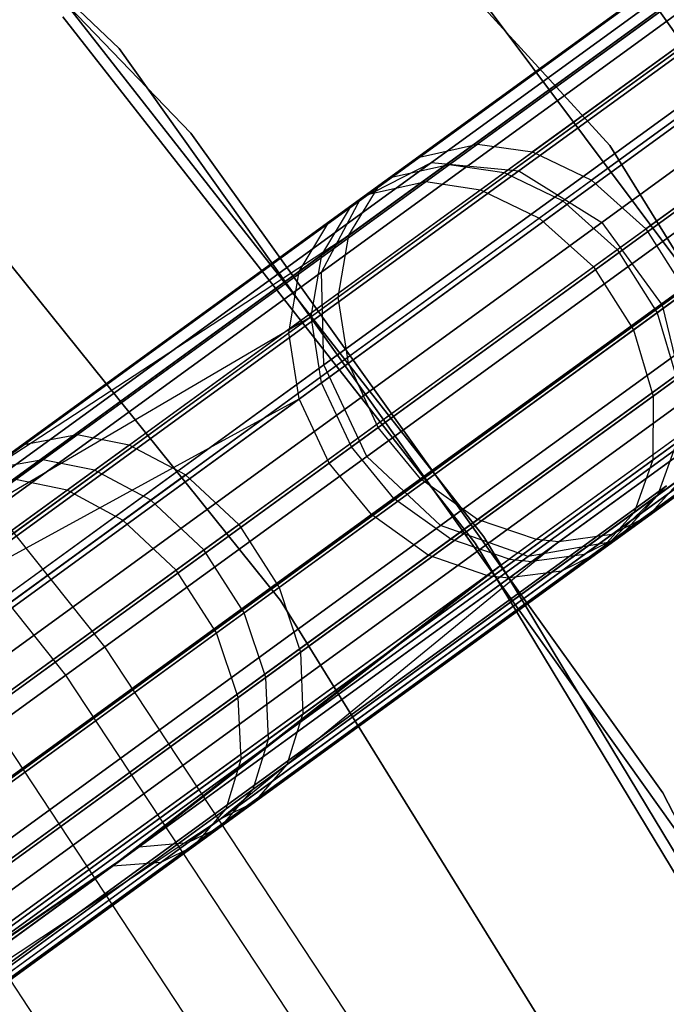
# Model space of a CAD drawing. Extents: x 0.3 to 7.1, y -3.38 to 3.38.
# Tile 549 of 604: x 5.61 to 5.92, y 1.26 to 1.72. Entities that reach past the tile are written whole.
import ezdxf

# ---------------------------------------------------------------- set-up
doc = ezdxf.new("R2010")
doc.units = 0
doc.header["$LTSCALE"] = 2.54
doc.layers.get('0').update_dxf_attribs({"linetype": 'CONTINUOUS'})

# ---------------------------------------------------------------- blocks, each defined once
blk = doc.blocks.new('SINGLES_AVVSTL_STL')
at = {"color": 0}
for p, q in [((5.66125, 1.70264, 1.7), (5.30351, 2.04374, 1.7)), ((5.30351, 2.04374, 18.7), (5.66125, 1.70264, 18.7)), ((5.30351, 2.04374, 18.7), (5.66125, 1.70264, 18.7)), ((5.66125, 1.70264, 1.7), (5.30351, 2.04374, 1.7)), ((5.89085, 1.65725, 1.7), (5.54896, 2.03227, 1.7)), ((5.54896, 2.03227, 18.7), (5.89085, 1.65725, 18.7)), ((5.89085, 1.65725, 1.7), (5.54896, 2.03227, 1.7)), ((5.54896, 2.03227, 18.7), (5.89085, 1.65725, 18.7)), ((5.43133, 1.93641, 171.7), (5.69478, 1.66315, 171.7)), ((5.69478, 1.66315, 164.1), (5.43133, 1.93641, 164.1)), ((5.69478, 1.66315, 164.1), (5.43133, 1.93641, 164.1)), ((5.43133, 1.93641, 171.7), (5.69478, 1.66315, 171.7)), ((5.80746, 1.64943, 19.37157), (6.09808, 1.86057, 18.80517)), ((5.80746, 1.64943, 19.37157), (6.09808, 1.86057, 18.80517)), ((6.09808, 1.86057, 21.8837), (5.80746, 1.64943, 21.31729)), ((6.09808, 1.86057, 21.8837), (5.80746, 1.64943, 21.31729)), ((5.81572, 1.64841, 53.76021), (6.10496, 1.85856, 53.2002)), ((5.81572, 1.64841, 53.76021), (6.10496, 1.85856, 53.2002)), ((5.84826, 1.64546, 19.39629), (6.14272, 1.8594, 18.82238)), ((5.84826, 1.64546, 19.39629), (6.14272, 1.8594, 18.82238)), ((6.14272, 1.8594, 21.86649), (5.84826, 1.64546, 21.29258)), ((6.14272, 1.8594, 21.86649), (5.84826, 1.64546, 21.29258)), ((5.80476, 1.64044, 60.66148), (6.09838, 1.85377, 60.10134)), ((5.80476, 1.64044, 60.66148), (6.09838, 1.85377, 60.10134)), ((6.09633, 1.85228, 56.22842), (5.82889, 1.65797, 55.71028)), ((6.09633, 1.85228, 56.22842), (5.82889, 1.65797, 55.71028)), ((5.84141, 1.64466, 53.77523), (6.13297, 1.85649, 53.21075)), ((5.84141, 1.64466, 53.77523), (6.13297, 1.85649, 53.21075)), ((5.78877, 1.64243, 53.73973), (6.07486, 1.85029, 53.18583)), ((5.78877, 1.64243, 53.73973), (6.07486, 1.85029, 53.18583)), ((5.83036, 1.63663, 60.67664), (6.12632, 1.85166, 60.11202)), ((5.83036, 1.63663, 60.67664), (6.12632, 1.85166, 60.11202)), ((6.12426, 1.85016, 56.21771), (5.85468, 1.6543, 55.69542)), ((6.12426, 1.85016, 56.21771), (5.85468, 1.6543, 55.69542)), ((5.77793, 1.63455, 60.64083), (6.06834, 1.84555, 60.0868)), ((5.77793, 1.63455, 60.64083), (6.06834, 1.84555, 60.0868)), ((6.06632, 1.84408, 56.24303), (5.80179, 1.65189, 55.73054)), ((6.06632, 1.84408, 56.24303), (5.80179, 1.65189, 55.73054)), ((5.86893, 1.63145, 53.78696), (6.16229, 1.84459, 53.21898)), ((5.86893, 1.63145, 53.78696), (6.16229, 1.84459, 53.21898)), ((5.77414, 1.63235, 19.34176), (6.06011, 1.84011, 18.78441)), ((5.77414, 1.63235, 19.34176), (6.06011, 1.84011, 18.78441)), ((6.06011, 1.84011, 21.90446), (5.77414, 1.63235, 21.34711)), ((6.06011, 1.84011, 21.90446), (5.77414, 1.63235, 21.34711)), ((5.85781, 1.62337, 60.68847), (6.15561, 1.83974, 60.12035)), ((5.85781, 1.62337, 60.68847), (6.15561, 1.83974, 60.12035)), ((5.76958, 1.62848, 53.72054), (6.05271, 1.83419, 53.17236)), ((5.76958, 1.62848, 53.72054), (6.05271, 1.83419, 53.17236)), ((6.15354, 1.83823, 56.20934), (5.88228, 1.64115, 55.68382)), ((6.15354, 1.83823, 56.20934), (5.88228, 1.64115, 55.68382)), ((5.88718, 1.62135, 19.41024), (6.18382, 1.83687, 18.83209)), ((5.88718, 1.62135, 19.41024), (6.18382, 1.83687, 18.83209)), ((6.18382, 1.83687, 21.85677), (5.88718, 1.62135, 21.27863)), ((6.18382, 1.83687, 21.85677), (5.88718, 1.62135, 21.27863)), ((5.75885, 1.62069, 60.62146), (6.04626, 1.8295, 60.07316)), ((5.75885, 1.62069, 60.62146), (6.04626, 1.8295, 60.07316)), ((6.04425, 1.82805, 56.25672), (5.78246, 1.63785, 55.74952)), ((6.04425, 1.82805, 56.25672), (5.78246, 1.63785, 55.74952)), ((5.89438, 1.60859, 53.79274), (6.18863, 1.82238, 53.22303)), ((5.89438, 1.60859, 53.79274), (6.18863, 1.82238, 53.22303)), ((5.88322, 1.60049, 60.69431), (6.18193, 1.81751, 60.12446)), ((5.88322, 1.60049, 60.69431), (6.18193, 1.81751, 60.12446)), ((6.17985, 1.81599, 56.20522), (5.90777, 1.61832, 55.6781)), ((6.17985, 1.81599, 56.20522), (5.90777, 1.61832, 55.6781)), ((5.75605, 1.60609, 53.70104), (6.03618, 1.80961, 53.15869)), ((5.75605, 1.60609, 53.70104), (6.03618, 1.80961, 53.15869)), ((5.74544, 1.59837, 60.60179), (6.0298, 1.80497, 60.05931)), ((5.74544, 1.59837, 60.60179), (6.0298, 1.80497, 60.05931)), ((5.75592, 1.59813, 19.31369), (6.03752, 1.80272, 18.76485)), ((5.75592, 1.59813, 19.31369), (6.03752, 1.80272, 18.76485)), ((6.03752, 1.80272, 21.92401), (5.75592, 1.59813, 21.37518)), ((6.03752, 1.80272, 21.92401), (5.75592, 1.59813, 21.37518)), ((6.02782, 1.80353, 56.27062), (5.7688, 1.61535, 55.76881)), ((6.02782, 1.80353, 56.27062), (5.7688, 1.61535, 55.76881)), ((6.00975, 1.48677, 171.7), (5.77461, 1.80087, 171.7)), ((5.77461, 1.80087, 164.1), (6.00975, 1.48677, 164.1)), ((6.00975, 1.48677, 171.7), (5.77461, 1.80087, 171.7)), ((5.77461, 1.80087, 164.1), (6.00975, 1.48677, 164.1)), ((5.91532, 1.58263, 19.41024), (6.21195, 1.79815, 18.83209)), ((5.91532, 1.58263, 19.41024), (6.21195, 1.79815, 18.83209)), ((6.21195, 1.79815, 21.85677), (5.91532, 1.58263, 21.27863)), ((6.21195, 1.79815, 21.85677), (5.91532, 1.58263, 21.27863)), ((5.91306, 1.57908, 53.79094), (6.20704, 1.79267, 53.22177)), ((5.91306, 1.57908, 53.79094), (6.20704, 1.79267, 53.22177)), ((5.90192, 1.57099, 60.69249), (6.20035, 1.78781, 60.12318)), ((5.90192, 1.57099, 60.69249), (6.20035, 1.78781, 60.12318)), ((5.75117, 1.57725, 53.68414), (6.0287, 1.77888, 53.14683)), ((5.75117, 1.57725, 53.68414), (6.0287, 1.77888, 53.14683)), ((5.74066, 1.5696, 60.58474), (6.02238, 1.77428, 60.0473)), ((5.74066, 1.5696, 60.58474), (6.02238, 1.77428, 60.0473)), ((6.02041, 1.77286, 56.28268), (5.76381, 1.58642, 55.78553)), ((6.02041, 1.77286, 56.28268), (5.76381, 1.58642, 55.78553)), ((5.88008, 1.76839, 1.9), (6.09222, 1.46822, 1.9)), ((6.09222, 1.46822, 1.7), (5.88008, 1.76839, 1.7)), ((6.09222, 1.46822, 1.7), (5.88008, 1.76839, 1.7)), ((5.88008, 1.76839, 1.9), (6.09222, 1.46822, 1.9)), ((5.75699, 1.55462, 19.29377), (6.03548, 1.75696, 18.75099)), ((5.75699, 1.55462, 19.29377), (6.03548, 1.75696, 18.75099)), ((6.03548, 1.75696, 21.93788), (5.75699, 1.55462, 21.3951)), ((6.03548, 1.75696, 21.93788), (5.75699, 1.55462, 21.3951)), ((5.91119, 1.54008, 60.68373), (6.20826, 1.75591, 60.11702)), ((5.91119, 1.54008, 60.68373), (6.20826, 1.75591, 60.11702)), ((5.756, 1.54632, 53.67259), (6.03174, 1.74666, 53.13872)), ((5.756, 1.54632, 53.67259), (6.03174, 1.74666, 53.13872)), ((5.74555, 1.53873, 60.57309), (6.02546, 1.7421, 60.03909)), ((5.74555, 1.53873, 60.57309), (6.02546, 1.7421, 60.03909)), ((6.02351, 1.74068, 56.29091), (5.76855, 1.55544, 55.79695)), ((6.02351, 1.74068, 56.29091), (5.76855, 1.55544, 55.79695)), ((5.91102, 1.5102, 60.66921), (6.20583, 1.7244, 60.10678)), ((5.91102, 1.5102, 60.66921), (6.20583, 1.7244, 60.10678)), ((5.83194, 1.47413, 18.5), (5.63868, 1.7208, 18.5)), ((5.63868, 1.7208, 18.35), (5.83194, 1.47413, 18.35)), ((5.83194, 1.47413, 18.5), (5.63868, 1.7208, 18.5)), ((5.63868, 1.7208, 18.35), (5.83194, 1.47413, 18.35)), ((5.82783, 1.47129, 164.4), (5.63494, 1.71749, 164.4)), ((5.63494, 1.71749, 164.3), (5.82783, 1.47129, 164.3)), ((5.82783, 1.47129, 164.4), (5.63494, 1.71749, 164.4)), ((5.63494, 1.71749, 164.3), (5.82783, 1.47129, 164.3)), ((5.76993, 1.51632, 53.66744), (6.04488, 1.71608, 53.13511)), ((5.76993, 1.51632, 53.66744), (6.04488, 1.71608, 53.13511)), ((5.75951, 1.50875, 60.5679), (6.03861, 1.71153, 60.03543)), ((5.75951, 1.50875, 60.5679), (6.03861, 1.71153, 60.03543)), ((6.05446, 1.7133, 18.74598), (5.77709, 1.51178, 19.28658)), ((6.05446, 1.7133, 18.74598), (5.77709, 1.51178, 19.28658)), ((5.77709, 1.51178, 21.40228), (6.05446, 1.7133, 21.94289)), ((5.77709, 1.51178, 21.40228), (6.05446, 1.7133, 21.94289)), ((6.03667, 1.71012, 56.29459), (5.78244, 1.52541, 55.80204)), ((6.03667, 1.71012, 56.29459), (5.78244, 1.52541, 55.80204)), ((5.94796, 1.3, 1.7), (5.66125, 1.70264, 1.7)), ((5.66125, 1.70264, 18.7), (5.94796, 1.3, 18.7)), ((5.66125, 1.70264, 18.7), (5.94796, 1.3, 18.7)), ((5.66125, 1.70264, 18.7), (5.66125, 1.70264, 1.7)), ((5.94796, 1.3, 1.7), (5.66125, 1.70264, 1.7)), ((5.66125, 1.70264, 18.7), (5.66125, 1.70264, 1.7)), ((5.91313, 1.49356, 53.75032), (6.20085, 1.7026, 53.19327)), ((5.91313, 1.49356, 53.75032), (6.20085, 1.7026, 53.19327)), ((5.90222, 1.48564, 60.65151), (6.19429, 1.69784, 60.09432)), ((5.90222, 1.48564, 60.65151), (6.19429, 1.69784, 60.09432)), ((5.78983, 1.49217, 53.66898), (6.06502, 1.69211, 53.13619)), ((5.78983, 1.49217, 53.66898), (6.06502, 1.69211, 53.13619)), ((5.7794, 1.4846, 60.56945), (6.05875, 1.68756, 60.03653)), ((5.7794, 1.4846, 60.56945), (6.05875, 1.68756, 60.03653)), ((5.73679, 1.44443, 3.2), (5.54382, 1.68424, 3.2)), ((5.54382, 1.68424, 3.303), (5.73679, 1.44443, 3.303)), ((5.73679, 1.44443, 3.2), (5.54382, 1.68424, 3.2)), ((5.54382, 1.68424, 3.303), (5.73679, 1.44443, 3.303)), ((6.0568, 1.68614, 56.29348), (5.80235, 1.50127, 55.80052)), ((6.0568, 1.68614, 56.29348), (5.80235, 1.50127, 55.80052)), ((5.81162, 1.47943, 19.29377), (6.09011, 1.68176, 18.75099)), ((5.81162, 1.47943, 19.29377), (6.09011, 1.68176, 18.75099)), ((6.09011, 1.68176, 21.93788), (5.81162, 1.47943, 21.3951)), ((6.09011, 1.68176, 21.93788), (5.81162, 1.47943, 21.3951)), ((5.89084, 1.47172, 19.34176), (6.17681, 1.67949, 18.78441)), ((5.89084, 1.47172, 19.34176), (6.17681, 1.67949, 18.78441)), ((6.17681, 1.67949, 21.90446), (5.89084, 1.47172, 21.34711)), ((6.17681, 1.67949, 21.90446), (5.89084, 1.47172, 21.34711)), ((5.89604, 1.4746, 53.73013), (6.18065, 1.68138, 53.1791)), ((5.89604, 1.4746, 53.73013), (6.18065, 1.68138, 53.1791)), ((5.81642, 1.47317, 53.67735), (6.0929, 1.67404, 53.14206)), ((5.81642, 1.47317, 53.67735), (6.0929, 1.67404, 53.14206)), ((5.88526, 1.46676, 60.63114), (6.17417, 1.67667, 60.07997)), ((5.88526, 1.46676, 60.63114), (6.17417, 1.67667, 60.07997)), ((6.17215, 1.67521, 56.24987), (5.909, 1.48401, 55.74003)), ((6.17215, 1.67521, 56.24987), (5.909, 1.48401, 55.74003)), ((5.80594, 1.46555, 60.57789), (6.0866, 1.66946, 60.04247)), ((5.80594, 1.46555, 60.57789), (6.0866, 1.66946, 60.04247)), ((6.08464, 1.66804, 56.28752), (5.829, 1.48231, 55.79224)), ((6.08464, 1.66804, 56.28752), (5.829, 1.48231, 55.79224)), ((5.85267, 1.46497, 19.31369), (6.13426, 1.66956, 18.76485)), ((5.85267, 1.46497, 19.31369), (6.13426, 1.66956, 18.76485)), ((6.13426, 1.66956, 21.92401), (5.85267, 1.46497, 21.37518)), ((6.13426, 1.66956, 21.92401), (5.85267, 1.46497, 21.37518)), ((5.87892, 1.4659, 53.71479), (6.16117, 1.67096, 53.16833)), ((5.87892, 1.4659, 53.71479), (6.16117, 1.67096, 53.16833)), ((6.1224, 1.66617, 53.15153), (5.84385, 1.46378, 53.69083)), ((6.1224, 1.66617, 53.15153), (5.84385, 1.46378, 53.69083)), ((5.85433, 1.46265, 53.69716), (6.13386, 1.66574, 53.15596)), ((5.85433, 1.46265, 53.69716), (6.13386, 1.66574, 53.15596)), ((5.86822, 1.45812, 60.61566), (6.15474, 1.66629, 60.06907)), ((5.86822, 1.45812, 60.61566), (6.15474, 1.66629, 60.06907)), ((6.15274, 1.66484, 56.26082), (5.89177, 1.47523, 55.75521)), ((6.15274, 1.66484, 56.26082), (5.89177, 1.47523, 55.75521)), ((5.69478, 1.66315, 171.7), (5.91564, 1.35445, 171.7)), ((5.91564, 1.35445, 164.1), (5.69478, 1.66315, 164.1)), ((5.69478, 1.66315, 164.1), (5.69478, 1.66315, 171.7)), ((5.69478, 1.66315, 164.1), (5.69478, 1.66315, 171.7)), ((5.91564, 1.35445, 164.1), (5.69478, 1.66315, 164.1)), ((5.69478, 1.66315, 171.7), (5.91564, 1.35445, 171.7)), ((6.11606, 1.66156, 60.05206), (5.83329, 1.45611, 60.5915)), ((6.11606, 1.66156, 60.05206), (5.83329, 1.45611, 60.5915)), ((5.84373, 1.45496, 60.59787), (6.12749, 1.66112, 60.05654)), ((5.84373, 1.45496, 60.59787), (6.12749, 1.66112, 60.05654)), ((6.11409, 1.66012, 56.2779), (5.85653, 1.47299, 55.7789)), ((6.11409, 1.66012, 56.2779), (5.85653, 1.47299, 55.7789)), ((6.12551, 1.65968, 56.27339), (5.86705, 1.4719, 55.77265)), ((6.12551, 1.65968, 56.27339), (5.86705, 1.4719, 55.77265)), ((5.64162, 1.52192, 55.45139), (5.82889, 1.65797, 55.71028)), ((5.64162, 1.52192, 55.45139), (5.82889, 1.65797, 55.71028)), ((5.66591, 1.51715, 55.43445), (5.85468, 1.6543, 55.69542)), ((5.66591, 1.51715, 55.43445), (5.85468, 1.6543, 55.69542)), ((5.80179, 1.65189, 55.73054), (5.82889, 1.65797, 55.71028)), ((5.80179, 1.65189, 55.73054), (5.82889, 1.65797, 55.71028)), ((5.82889, 1.65797, 55.71028), (5.85468, 1.6543, 55.69542)), ((5.82889, 1.65797, 55.71028), (5.85468, 1.6543, 55.69542)), ((5.85468, 1.6543, 55.69542), (5.88228, 1.64115, 55.68382)), ((5.85468, 1.6543, 55.69542), (5.88228, 1.64115, 55.68382)), ((6.158, 1.22578, 1.7), (5.89085, 1.65725, 1.7)), ((5.89085, 1.65725, 1.7), (5.89085, 1.65725, 18.7)), ((5.89085, 1.65725, 18.7), (6.158, 1.22578, 18.7)), ((5.89085, 1.65725, 1.7), (5.89085, 1.65725, 18.7)), ((6.158, 1.22578, 1.7), (5.89085, 1.65725, 1.7)), ((5.89085, 1.65725, 18.7), (6.158, 1.22578, 18.7)), ((5.61657, 1.51732, 55.47446), (5.80179, 1.65189, 55.73054)), ((5.61657, 1.51732, 55.47446), (5.80179, 1.65189, 55.73054)), ((5.42153, 1.36903, 19.84305), (5.80746, 1.64943, 19.37157)), ((5.42153, 1.36903, 19.84305), (5.80746, 1.64943, 19.37157)), ((5.80746, 1.64943, 21.31729), (5.42153, 1.36903, 20.84582)), ((5.80746, 1.64943, 21.31729), (5.42153, 1.36903, 20.84582)), ((5.45721, 1.36135, 19.87401), (5.84826, 1.64546, 19.39629)), ((5.45721, 1.36135, 19.87401), (5.84826, 1.64546, 19.39629)), ((5.84826, 1.64546, 21.29258), (5.45721, 1.36135, 20.81486)), ((5.84826, 1.64546, 21.29258), (5.45721, 1.36135, 20.81486)), ((5.62557, 1.51026, 54.01838), (5.81572, 1.64841, 53.76021)), ((5.62557, 1.51026, 54.01838), (5.81572, 1.64841, 53.76021)), ((5.77414, 1.63235, 19.34176), (5.80746, 1.64943, 19.37157)), ((5.77414, 1.63235, 19.34176), (5.80746, 1.64943, 19.37157)), ((5.77414, 1.63235, 21.34711), (5.80746, 1.64943, 21.31729)), ((5.77414, 1.63235, 21.34711), (5.80746, 1.64943, 21.31729)), ((5.78877, 1.64243, 53.73973), (5.81572, 1.64841, 53.76021)), ((5.78877, 1.64243, 53.73973), (5.81572, 1.64841, 53.76021)), ((5.80746, 1.64943, 19.37157), (5.84826, 1.64546, 19.39629)), ((5.80746, 1.64943, 19.37157), (5.84826, 1.64546, 19.39629)), ((5.80746, 1.64943, 21.31729), (5.84826, 1.64546, 21.29258)), ((5.80746, 1.64943, 21.31729), (5.84826, 1.64546, 21.29258)), ((5.81572, 1.64841, 53.76021), (5.84141, 1.64466, 53.77523)), ((5.81572, 1.64841, 53.76021), (5.84141, 1.64466, 53.77523)), ((5.84826, 1.64546, 19.39629), (5.88718, 1.62135, 19.41024)), ((5.84826, 1.64546, 19.39629), (5.88718, 1.62135, 19.41024)), ((5.84826, 1.64546, 21.29258), (5.88718, 1.62135, 21.27863)), ((5.84826, 1.64546, 21.29258), (5.88718, 1.62135, 21.27863)), ((5.6007, 1.50579, 53.99509), (5.78877, 1.64243, 53.73973)), ((5.6007, 1.50579, 53.99509), (5.78877, 1.64243, 53.73973)), ((5.61279, 1.50097, 60.91834), (5.80476, 1.64044, 60.66148)), ((5.61279, 1.50097, 60.91834), (5.80476, 1.64044, 60.66148)), ((5.64974, 1.5054, 54.03547), (5.84141, 1.64466, 53.77523)), ((5.64974, 1.5054, 54.03547), (5.84141, 1.64466, 53.77523)), ((5.69235, 1.50315, 55.42123), (5.88228, 1.64115, 55.68382)), ((5.69235, 1.50315, 55.42123), (5.88228, 1.64115, 55.68382)), ((5.77793, 1.63455, 60.64083), (5.80476, 1.64044, 60.66148)), ((5.77793, 1.63455, 60.64083), (5.80476, 1.64044, 60.66148)), ((5.80476, 1.64044, 60.66148), (5.83036, 1.63663, 60.67664)), ((5.80476, 1.64044, 60.66148), (5.83036, 1.63663, 60.67664)), ((5.84141, 1.64466, 53.77523), (5.86893, 1.63145, 53.78696)), ((5.84141, 1.64466, 53.77523), (5.86893, 1.63145, 53.78696)), ((5.88228, 1.64115, 55.68382), (5.90777, 1.61832, 55.6781)), ((5.88228, 1.64115, 55.68382), (5.90777, 1.61832, 55.6781)), ((5.59915, 1.50466, 55.49609), (5.78246, 1.63785, 55.74952)), ((5.59915, 1.50466, 55.49609), (5.78246, 1.63785, 55.74952)), ((5.63686, 1.49604, 60.93556), (5.83036, 1.63663, 60.67664)), ((5.63686, 1.49604, 60.93556), (5.83036, 1.63663, 60.67664)), ((5.7688, 1.61535, 55.76881), (5.78246, 1.63785, 55.74952)), ((5.7688, 1.61535, 55.76881), (5.78246, 1.63785, 55.74952)), ((5.83036, 1.63663, 60.67664), (5.85781, 1.62337, 60.68847)), ((5.83036, 1.63663, 60.67664), (5.85781, 1.62337, 60.68847)), ((5.39437, 1.35643, 19.8057), (5.77414, 1.63235, 19.34176)), ((5.39437, 1.35643, 19.8057), (5.77414, 1.63235, 19.34176)), ((5.77414, 1.63235, 21.34711), (5.39437, 1.35643, 20.88316)), ((5.77414, 1.63235, 21.34711), (5.39437, 1.35643, 20.88316)), ((5.58806, 1.4966, 60.89489), (5.77793, 1.63455, 60.64083)), ((5.58806, 1.4966, 60.89489), (5.77793, 1.63455, 60.64083)), ((5.67607, 1.49133, 54.04881), (5.86893, 1.63145, 53.78696)), ((5.67607, 1.49133, 54.04881), (5.86893, 1.63145, 53.78696)), ((5.75592, 1.59813, 19.31369), (5.77414, 1.63235, 19.34176)), ((5.75592, 1.59813, 19.31369), (5.77414, 1.63235, 19.34176)), ((5.75592, 1.59813, 21.37518), (5.77414, 1.63235, 21.34711)), ((5.75592, 1.59813, 21.37518), (5.77414, 1.63235, 21.34711)), ((5.86893, 1.63145, 53.78696), (5.89438, 1.60859, 53.79274)), ((5.86893, 1.63145, 53.78696), (5.89438, 1.60859, 53.79274)), ((5.58344, 1.49325, 53.97325), (5.76958, 1.62848, 53.72054)), ((5.58344, 1.49325, 53.97325), (5.76958, 1.62848, 53.72054)), ((5.75605, 1.60609, 53.70104), (5.76958, 1.62848, 53.72054)), ((5.75605, 1.60609, 53.70104), (5.76958, 1.62848, 53.72054)), ((5.66311, 1.48191, 60.94899), (5.85781, 1.62337, 60.68847)), ((5.66311, 1.48191, 60.94899), (5.85781, 1.62337, 60.68847)), ((5.85781, 1.62337, 60.68847), (5.88322, 1.60049, 60.69431)), ((5.85781, 1.62337, 60.68847), (5.88322, 1.60049, 60.69431)), ((5.49325, 1.33514, 19.89149), (5.88718, 1.62135, 19.41024)), ((5.49325, 1.33514, 19.89149), (5.88718, 1.62135, 19.41024)), ((5.88718, 1.62135, 21.27863), (5.49325, 1.33514, 20.79738)), ((5.88718, 1.62135, 21.27863), (5.49325, 1.33514, 20.79738)), ((5.57093, 1.48416, 60.87289), (5.75885, 1.62069, 60.62146)), ((5.57093, 1.48416, 60.87289), (5.75885, 1.62069, 60.62146)), ((5.71726, 1.4799, 55.41471), (5.90777, 1.61832, 55.6781)), ((5.71726, 1.4799, 55.41471), (5.90777, 1.61832, 55.6781)), ((5.74544, 1.59837, 60.60179), (5.75885, 1.62069, 60.62146)), ((5.74544, 1.59837, 60.60179), (5.75885, 1.62069, 60.62146)), ((5.88718, 1.62135, 19.41024), (5.91532, 1.58263, 19.41024)), ((5.88718, 1.62135, 19.41024), (5.91532, 1.58263, 19.41024)), ((5.88718, 1.62135, 21.27863), (5.91532, 1.58263, 21.27863)), ((5.88718, 1.62135, 21.27863), (5.91532, 1.58263, 21.27863)), ((5.90777, 1.61832, 55.6781), (5.92644, 1.5888, 55.67988)), ((5.90777, 1.61832, 55.6781), (5.92644, 1.5888, 55.67988)), ((5.7688, 1.61535, 55.76881), (5.38369, 1.33555, 55.29501)), ((5.7688, 1.61535, 55.76881), (5.38369, 1.33555, 55.29501)), ((5.59915, 1.50466, 55.49609), (5.7688, 1.61535, 55.76881)), ((5.59915, 1.50466, 55.49609), (5.7688, 1.61535, 55.76881)), ((5.76381, 1.58642, 55.78553), (5.7688, 1.61535, 55.76881)), ((5.76381, 1.58642, 55.78553), (5.7688, 1.61535, 55.76881)), ((5.70093, 1.46804, 54.05538), (5.89438, 1.60859, 53.79274)), ((5.70093, 1.46804, 54.05538), (5.89438, 1.60859, 53.79274)), ((5.89438, 1.60859, 53.79274), (5.91306, 1.57908, 53.79094)), ((5.89438, 1.60859, 53.79274), (5.91306, 1.57908, 53.79094)), ((5.5719, 1.47229, 53.95107), (5.75605, 1.60609, 53.70104)), ((5.5719, 1.47229, 53.95107), (5.75605, 1.60609, 53.70104)), ((5.75117, 1.57725, 53.68414), (5.75605, 1.60609, 53.70104)), ((5.75117, 1.57725, 53.68414), (5.75605, 1.60609, 53.70104)), ((5.68793, 1.4586, 60.95562), (5.88322, 1.60049, 60.69431)), ((5.68793, 1.4586, 60.95562), (5.88322, 1.60049, 60.69431)), ((5.88322, 1.60049, 60.69431), (5.90192, 1.57099, 60.69249)), ((5.88322, 1.60049, 60.69431), (5.90192, 1.57099, 60.69249)), ((5.38197, 1.32644, 19.77053), (5.75592, 1.59813, 19.31369)), ((5.38197, 1.32644, 19.77053), (5.75592, 1.59813, 19.31369)), ((5.75592, 1.59813, 21.37518), (5.38197, 1.32644, 20.91834)), ((5.75592, 1.59813, 21.37518), (5.38197, 1.32644, 20.91834)), ((5.55952, 1.4633, 60.85056), (5.74544, 1.59837, 60.60179)), ((5.55952, 1.4633, 60.85056), (5.74544, 1.59837, 60.60179)), ((5.74066, 1.5696, 60.58474), (5.74544, 1.59837, 60.60179)), ((5.74066, 1.5696, 60.58474), (5.74544, 1.59837, 60.60179)), ((5.75699, 1.55462, 19.29377), (5.75592, 1.59813, 19.31369)), ((5.75699, 1.55462, 19.29377), (5.75592, 1.59813, 19.31369)), ((5.75699, 1.55462, 21.3951), (5.75592, 1.59813, 21.37518)), ((5.75699, 1.55462, 21.3951), (5.75592, 1.59813, 21.37518)), ((5.65452, 1.42273, 3.303), (5.51911, 1.59254, 3.303)), ((5.65452, 1.42273, 3.303), (5.51911, 1.59254, 3.303)), ((5.76381, 1.58642, 55.78553), (5.38228, 1.30922, 55.31614)), ((5.76381, 1.58642, 55.78553), (5.38228, 1.30922, 55.31614)), ((5.92644, 1.5888, 55.67988), (5.73611, 1.45052, 55.41674)), ((5.92644, 1.5888, 55.67988), (5.73611, 1.45052, 55.41674)), ((5.76855, 1.55544, 55.79695), (5.76381, 1.58642, 55.78553)), ((5.76855, 1.55544, 55.79695), (5.76381, 1.58642, 55.78553)), ((5.52138, 1.29642, 19.89149), (5.91532, 1.58263, 19.41024)), ((5.52138, 1.29642, 19.89149), (5.91532, 1.58263, 19.41024)), ((5.91532, 1.58263, 21.27863), (5.52138, 1.29642, 20.79738)), ((5.91532, 1.58263, 21.27863), (5.52138, 1.29642, 20.79738)), ((5.91532, 1.58263, 19.41024), (5.92621, 1.53816, 19.39629)), ((5.91532, 1.58263, 19.41024), (5.92621, 1.53816, 19.39629)), ((5.91532, 1.58263, 21.27863), (5.92621, 1.53816, 21.29258)), ((5.91532, 1.58263, 21.27863), (5.92621, 1.53816, 21.29258)), ((5.36408, 1.296, 54.15157), (5.75117, 1.57725, 53.68414)), ((5.36408, 1.296, 54.15157), (5.75117, 1.57725, 53.68414)), ((5.63632, 1.40951, 3.532), (5.50216, 1.57773, 3.532)), ((5.63632, 1.40951, 3.532), (5.50216, 1.57773, 3.532)), ((5.5719, 1.47229, 53.95107), (5.75117, 1.57725, 53.68414)), ((5.5719, 1.47229, 53.95107), (5.75117, 1.57725, 53.68414)), ((5.7198, 1.43867, 54.05334), (5.91306, 1.57908, 53.79094)), ((5.7198, 1.43867, 54.05334), (5.91306, 1.57908, 53.79094)), ((5.756, 1.54632, 53.67259), (5.75117, 1.57725, 53.68414)), ((5.756, 1.54632, 53.67259), (5.75117, 1.57725, 53.68414)), ((5.91306, 1.57908, 53.79094), (5.92228, 1.54814, 53.78226)), ((5.91306, 1.57908, 53.79094), (5.92228, 1.54814, 53.78226)), ((5.55647, 1.43578, 60.83119), (5.74066, 1.5696, 60.58474)), ((5.55647, 1.43578, 60.83119), (5.74066, 1.5696, 60.58474)), ((5.70681, 1.42923, 60.95356), (5.90192, 1.57099, 60.69249)), ((5.70681, 1.42923, 60.95356), (5.90192, 1.57099, 60.69249)), ((5.74555, 1.53873, 60.57309), (5.74066, 1.5696, 60.58474)), ((5.74555, 1.53873, 60.57309), (5.74066, 1.5696, 60.58474)), ((5.90192, 1.57099, 60.69249), (5.91119, 1.54008, 60.68373)), ((5.90192, 1.57099, 60.69249), (5.91119, 1.54008, 60.68373)), ((5.9356, 1.55782, 55.68846), (5.74613, 1.42016, 55.42652)), ((5.9356, 1.55782, 55.68846), (5.74613, 1.42016, 55.42652)), ((5.38715, 1.28592, 19.74558), (5.75699, 1.55462, 19.29377)), ((5.38715, 1.28592, 19.74558), (5.75699, 1.55462, 19.29377)), ((5.75699, 1.55462, 21.3951), (5.38715, 1.28592, 20.94329)), ((5.75699, 1.55462, 21.3951), (5.38715, 1.28592, 20.94329)), ((5.76855, 1.55544, 55.79695), (5.38946, 1.28002, 55.33057)), ((5.76855, 1.55544, 55.79695), (5.38946, 1.28002, 55.33057)), ((5.77709, 1.51178, 19.28658), (5.75699, 1.55462, 19.29377)), ((5.77709, 1.51178, 19.28658), (5.75699, 1.55462, 19.29377)), ((5.77709, 1.51178, 21.40228), (5.75699, 1.55462, 21.3951)), ((5.77709, 1.51178, 21.40228), (5.75699, 1.55462, 21.3951)), ((5.78244, 1.52541, 55.80204), (5.76855, 1.55544, 55.79695)), ((5.78244, 1.52541, 55.80204), (5.76855, 1.55544, 55.79695)), ((5.7299, 1.40837, 54.04347), (5.92228, 1.54814, 53.78226)), ((5.7299, 1.40837, 54.04347), (5.92228, 1.54814, 53.78226)), ((5.37138, 1.26688, 54.13703), (5.756, 1.54632, 53.67259)), ((5.37138, 1.26688, 54.13703), (5.756, 1.54632, 53.67259)), ((5.76993, 1.51632, 53.66744), (5.756, 1.54632, 53.67259)), ((5.76993, 1.51632, 53.66744), (5.756, 1.54632, 53.67259)), ((5.71697, 1.39897, 60.94362), (5.91119, 1.54008, 60.68373)), ((5.71697, 1.39897, 60.94362), (5.91119, 1.54008, 60.68373)), ((5.91119, 1.54008, 60.68373), (5.91102, 1.5102, 60.66921)), ((5.91119, 1.54008, 60.68373), (5.91102, 1.5102, 60.66921)), ((5.35756, 1.25684, 61.03475), (5.74555, 1.53873, 60.57309)), ((5.35756, 1.25684, 61.03475), (5.74555, 1.53873, 60.57309)), ((5.53517, 1.25405, 19.87401), (5.92621, 1.53816, 19.39629)), ((5.53517, 1.25405, 19.87401), (5.92621, 1.53816, 19.39629)), ((5.92621, 1.53816, 21.29258), (5.53517, 1.25405, 20.81486)), ((5.92621, 1.53816, 21.29258), (5.53517, 1.25405, 20.81486)), ((5.55647, 1.43578, 60.83119), (5.74555, 1.53873, 60.57309)), ((5.55647, 1.43578, 60.83119), (5.74555, 1.53873, 60.57309)), ((5.75951, 1.50875, 60.5679), (5.74555, 1.53873, 60.57309)), ((5.75951, 1.50875, 60.5679), (5.74555, 1.53873, 60.57309)), ((5.78244, 1.52541, 55.80204), (5.40445, 1.25078, 55.337)), ((5.78244, 1.52541, 55.80204), (5.40445, 1.25078, 55.337)), ((5.93525, 1.52781, 55.7027), (5.74721, 1.39119, 55.44275)), ((5.93525, 1.52781, 55.7027), (5.74721, 1.39119, 55.44275)), ((5.80235, 1.50127, 55.80052), (5.78244, 1.52541, 55.80204)), ((5.80235, 1.50127, 55.80052), (5.78244, 1.52541, 55.80204)), ((5.64162, 1.52192, 55.45139), (5.43124, 1.36907, 55.22107)), ((5.64162, 1.52192, 55.45139), (5.43124, 1.36907, 55.22107)), ((5.64162, 1.52192, 55.45139), (5.61657, 1.51732, 55.47446)), ((5.64162, 1.52192, 55.45139), (5.61657, 1.51732, 55.47446)), ((5.66591, 1.51715, 55.43445), (5.64162, 1.52192, 55.45139)), ((5.66591, 1.51715, 55.43445), (5.64162, 1.52192, 55.45139)), ((5.38642, 1.23768, 54.13054), (5.76993, 1.51632, 53.66744)), ((5.38642, 1.23768, 54.13054), (5.76993, 1.51632, 53.66744)), ((5.61657, 1.51732, 55.47446), (5.40849, 1.36614, 55.24666)), ((5.61657, 1.51732, 55.47446), (5.40849, 1.36614, 55.24666)), ((5.66591, 1.51715, 55.43445), (5.45385, 1.36308, 55.20229)), ((5.66591, 1.51715, 55.43445), (5.45385, 1.36308, 55.20229)), ((5.69235, 1.50315, 55.42123), (5.66591, 1.51715, 55.43445)), ((5.69235, 1.50315, 55.42123), (5.66591, 1.51715, 55.43445)), ((5.7311, 1.37949, 54.02709), (5.92203, 1.5182, 53.76786)), ((5.7311, 1.37949, 54.02709), (5.92203, 1.5182, 53.76786)), ((5.78983, 1.49217, 53.66898), (5.76993, 1.51632, 53.66744)), ((5.78983, 1.49217, 53.66898), (5.76993, 1.51632, 53.66744)), ((5.92203, 1.5182, 53.76786), (5.91313, 1.49356, 53.75032)), ((5.92203, 1.5182, 53.76786), (5.91313, 1.49356, 53.75032)), ((5.77709, 1.51178, 19.28658), (5.40874, 1.24416, 19.73658)), ((5.77709, 1.51178, 19.28658), (5.40874, 1.24416, 19.73658)), ((5.40874, 1.24416, 20.95229), (5.77709, 1.51178, 21.40228)), ((5.40874, 1.24416, 20.95229), (5.77709, 1.51178, 21.40228)), ((5.81162, 1.47943, 19.29377), (5.77709, 1.51178, 19.28658)), ((5.81162, 1.47943, 19.29377), (5.77709, 1.51178, 19.28658)), ((5.81162, 1.47943, 21.3951), (5.77709, 1.51178, 21.40228)), ((5.81162, 1.47943, 21.3951), (5.77709, 1.51178, 21.40228)), ((5.37263, 1.22767, 61.02822), (5.75951, 1.50875, 60.5679)), ((5.37263, 1.22767, 61.02822), (5.75951, 1.50875, 60.5679)), ((5.41228, 1.35529, 54.24738), (5.62557, 1.51026, 54.01838)), ((5.41228, 1.35529, 54.24738), (5.62557, 1.51026, 54.01838)), ((5.62557, 1.51026, 54.01838), (5.6007, 1.50579, 53.99509)), ((5.62557, 1.51026, 54.01838), (5.6007, 1.50579, 53.99509)), ((5.64974, 1.5054, 54.03547), (5.62557, 1.51026, 54.01838)), ((5.64974, 1.5054, 54.03547), (5.62557, 1.51026, 54.01838)), ((5.71827, 1.37016, 60.92712), (5.91102, 1.5102, 60.66921)), ((5.71827, 1.37016, 60.92712), (5.91102, 1.5102, 60.66921)), ((5.7794, 1.4846, 60.56945), (5.75951, 1.50875, 60.5679)), ((5.7794, 1.4846, 60.56945), (5.75951, 1.50875, 60.5679)), ((5.91102, 1.5102, 60.66921), (5.90222, 1.48564, 60.65151)), ((5.91102, 1.5102, 60.66921), (5.90222, 1.48564, 60.65151)), ((5.43474, 1.34919, 54.2663), (5.64974, 1.5054, 54.03547)), ((5.43474, 1.34919, 54.2663), (5.64974, 1.5054, 54.03547)), ((5.69235, 1.50315, 55.42123), (5.47897, 1.34813, 55.18763)), ((5.69235, 1.50315, 55.42123), (5.47897, 1.34813, 55.18763)), ((5.67607, 1.49133, 54.04881), (5.64974, 1.5054, 54.03547)), ((5.67607, 1.49133, 54.04881), (5.64974, 1.5054, 54.03547)), ((5.71726, 1.4799, 55.41471), (5.69235, 1.50315, 55.42123)), ((5.71726, 1.4799, 55.41471), (5.69235, 1.50315, 55.42123)), ((5.92622, 1.50307, 55.72006), (5.73994, 1.36773, 55.46252)), ((5.92622, 1.50307, 55.72006), (5.73994, 1.36773, 55.46252)), ((5.92622, 1.50307, 55.72006), (5.909, 1.48401, 55.74003)), ((5.92622, 1.50307, 55.72006), (5.909, 1.48401, 55.74003)), ((5.80235, 1.50127, 55.80052), (5.42403, 1.22641, 55.33508)), ((5.80235, 1.50127, 55.80052), (5.42403, 1.22641, 55.33508)), ((5.53145, 1.21774, 19.84305), (5.91738, 1.49814, 19.37157)), ((5.53145, 1.21774, 19.84305), (5.91738, 1.49814, 19.37157)), ((5.91738, 1.49814, 21.31729), (5.53145, 1.21774, 20.84582)), ((5.91738, 1.49814, 21.31729), (5.53145, 1.21774, 20.84582)), ((5.63686, 1.49604, 60.93556), (5.61279, 1.50097, 60.91834)), ((5.63686, 1.49604, 60.93556), (5.61279, 1.50097, 60.91834)), ((5.829, 1.48231, 55.79224), (5.80235, 1.50127, 55.80052)), ((5.829, 1.48231, 55.79224), (5.80235, 1.50127, 55.80052)), ((5.91738, 1.49814, 19.37157), (5.89084, 1.47172, 19.34176)), ((5.91738, 1.49814, 19.37157), (5.89084, 1.47172, 19.34176)), ((5.91738, 1.49814, 21.31729), (5.89084, 1.47172, 21.34711)), ((5.91738, 1.49814, 21.31729), (5.89084, 1.47172, 21.34711)), ((5.42012, 1.33858, 61.16476), (5.63686, 1.49604, 60.93556)), ((5.42012, 1.33858, 61.16476), (5.63686, 1.49604, 60.93556)), ((5.66311, 1.48191, 60.94899), (5.63686, 1.49604, 60.93556)), ((5.66311, 1.48191, 60.94899), (5.63686, 1.49604, 60.93556)), ((5.72398, 1.35613, 54.00714), (5.91313, 1.49356, 53.75032)), ((5.72398, 1.35613, 54.00714), (5.91313, 1.49356, 53.75032)), ((5.91313, 1.49356, 53.75032), (5.89604, 1.4746, 53.73013)), ((5.91313, 1.49356, 53.75032), (5.89604, 1.4746, 53.73013)), ((5.40599, 1.2133, 54.13249), (5.78983, 1.49217, 53.66898)), ((5.40599, 1.2133, 54.13249), (5.78983, 1.49217, 53.66898)), ((5.45974, 1.33415, 54.28108), (5.67607, 1.49133, 54.04881)), ((5.45974, 1.33415, 54.28108), (5.67607, 1.49133, 54.04881)), ((5.70093, 1.46804, 54.05538), (5.67607, 1.49133, 54.04881)), ((5.70093, 1.46804, 54.05538), (5.67607, 1.49133, 54.04881)), ((5.81642, 1.47317, 53.67735), (5.78983, 1.49217, 53.66898)), ((5.81642, 1.47317, 53.67735), (5.78983, 1.49217, 53.66898)), ((5.39219, 1.20328, 61.03018), (5.7794, 1.4846, 60.56945)), ((5.39219, 1.20328, 61.03018), (5.7794, 1.4846, 60.56945)), ((5.71127, 1.3469, 60.90703), (5.90222, 1.48564, 60.65151)), ((5.71127, 1.3469, 60.90703), (5.90222, 1.48564, 60.65151)), ((5.909, 1.48401, 55.74003), (5.72473, 1.35013, 55.48528)), ((5.909, 1.48401, 55.74003), (5.72473, 1.35013, 55.48528)), ((5.80594, 1.46555, 60.57789), (5.7794, 1.4846, 60.56945)), ((5.80594, 1.46555, 60.57789), (5.7794, 1.4846, 60.56945)), ((5.90222, 1.48564, 60.65151), (5.88526, 1.46676, 60.63114)), ((5.90222, 1.48564, 60.65151), (5.88526, 1.46676, 60.63114)), ((5.909, 1.48401, 55.74003), (5.89177, 1.47523, 55.75521)), ((5.909, 1.48401, 55.74003), (5.89177, 1.47523, 55.75521)), ((5.44178, 1.21073, 19.74558), (5.81162, 1.47943, 19.29377)), ((5.44178, 1.21073, 19.74558), (5.81162, 1.47943, 19.29377)), ((5.81162, 1.47943, 21.3951), (5.44178, 1.21073, 20.94329)), ((5.81162, 1.47943, 21.3951), (5.44178, 1.21073, 20.94329)), ((5.44503, 1.32347, 61.17963), (5.66311, 1.48191, 60.94899)), ((5.44503, 1.32347, 61.17963), (5.66311, 1.48191, 60.94899)), ((5.829, 1.48231, 55.79224), (5.44891, 1.20616, 55.32462)), ((5.829, 1.48231, 55.79224), (5.44891, 1.20616, 55.32462)), ((5.71726, 1.4799, 55.41471), (5.50324, 1.32441, 55.18041)), ((5.71726, 1.4799, 55.41471), (5.50324, 1.32441, 55.18041)), ((5.68793, 1.4586, 60.95562), (5.66311, 1.48191, 60.94899)), ((5.68793, 1.4586, 60.95562), (5.66311, 1.48191, 60.94899)), ((5.71726, 1.4799, 55.41471), (5.73611, 1.45052, 55.41674)), ((5.71726, 1.4799, 55.41471), (5.73611, 1.45052, 55.41674)), ((5.85267, 1.46497, 19.31369), (5.81162, 1.47943, 19.29377)), ((5.85267, 1.46497, 19.31369), (5.81162, 1.47943, 19.29377)), ((5.85267, 1.46497, 21.37518), (5.81162, 1.47943, 21.3951)), ((5.85267, 1.46497, 21.37518), (5.81162, 1.47943, 21.3951)), ((5.85653, 1.47299, 55.7789), (5.829, 1.48231, 55.79224)), ((5.85653, 1.47299, 55.7789), (5.829, 1.48231, 55.79224)), ((5.70894, 1.33866, 53.98417), (5.89604, 1.4746, 53.73013)), ((5.70894, 1.33866, 53.98417), (5.89604, 1.4746, 53.73013)), ((5.89177, 1.47523, 55.75521), (5.70903, 1.34246, 55.50257)), ((5.89177, 1.47523, 55.75521), (5.70903, 1.34246, 55.50257)), ((5.89177, 1.47523, 55.75521), (5.86705, 1.4719, 55.77265)), ((5.89177, 1.47523, 55.75521), (5.86705, 1.4719, 55.77265)), ((5.89604, 1.4746, 53.73013), (5.87892, 1.4659, 53.71479)), ((5.89604, 1.4746, 53.73013), (5.87892, 1.4659, 53.71479)), ((5.43078, 1.19298, 54.14302), (5.81642, 1.47317, 53.67735)), ((5.43078, 1.19298, 54.14302), (5.81642, 1.47317, 53.67735)), ((5.85653, 1.47299, 55.7789), (5.47358, 1.19477, 55.30776)), ((5.85653, 1.47299, 55.7789), (5.47358, 1.19477, 55.30776)), ((5.86705, 1.4719, 55.77265), (5.48276, 1.19269, 55.29987)), ((5.86705, 1.4719, 55.77265), (5.48276, 1.19269, 55.29987)), ((5.51107, 1.19581, 19.8057), (5.89084, 1.47172, 19.34176)), ((5.51107, 1.19581, 19.8057), (5.89084, 1.47172, 19.34176)), ((5.89084, 1.47172, 21.34711), (5.51107, 1.19581, 20.88316)), ((5.89084, 1.47172, 21.34711), (5.51107, 1.19581, 20.88316)), ((5.86705, 1.4719, 55.77265), (5.70903, 1.34246, 55.50257)), ((5.86705, 1.4719, 55.77265), (5.70903, 1.34246, 55.50257)), ((5.84385, 1.46378, 53.69083), (5.81642, 1.47317, 53.67735)), ((5.84385, 1.46378, 53.69083), (5.81642, 1.47317, 53.67735)), ((5.98963, 1.20364, 164.4), (5.82783, 1.47129, 164.4)), ((5.82783, 1.47129, 164.3), (5.98963, 1.20364, 164.3)), ((5.82783, 1.47129, 164.4), (5.82783, 1.47129, 164.3)), ((5.98963, 1.20364, 164.4), (5.82783, 1.47129, 164.4)), ((5.82783, 1.47129, 164.3), (5.98963, 1.20364, 164.3)), ((5.82783, 1.47129, 164.4), (5.82783, 1.47129, 164.3)), ((5.99406, 1.20596, 18.5), (5.83194, 1.47413, 18.5)), ((5.83194, 1.47413, 18.35), (5.99406, 1.20596, 18.35)), ((5.83194, 1.47413, 18.5), (5.83194, 1.47413, 18.35)), ((5.99406, 1.20596, 18.5), (5.83194, 1.47413, 18.5)), ((5.83194, 1.47413, 18.35), (5.99406, 1.20596, 18.35)), ((5.83194, 1.47413, 18.5), (5.83194, 1.47413, 18.35)), ((5.89084, 1.47172, 19.34176), (5.85267, 1.46497, 19.31369)), ((5.89084, 1.47172, 19.34176), (5.85267, 1.46497, 19.31369)), ((5.89084, 1.47172, 21.34711), (5.85267, 1.46497, 21.37518)), ((5.89084, 1.47172, 21.34711), (5.85267, 1.46497, 21.37518)), ((5.86705, 1.4719, 55.77265), (5.85653, 1.47299, 55.7789)), ((5.86705, 1.4719, 55.77265), (5.85653, 1.47299, 55.7789)), ((5.41692, 1.18291, 61.04077), (5.80594, 1.46555, 60.57789)), ((5.41692, 1.18291, 61.04077), (5.80594, 1.46555, 60.57789)), ((5.48394, 1.31039, 54.28836), (5.70093, 1.46804, 54.05538)), ((5.48394, 1.31039, 54.28836), (5.70093, 1.46804, 54.05538)), ((5.69337, 1.33109, 53.96672), (5.87892, 1.4659, 53.71479)), ((5.69337, 1.33109, 53.96672), (5.87892, 1.4659, 53.71479)), ((5.69636, 1.32953, 60.88389), (5.88526, 1.46676, 60.63114)), ((5.69636, 1.32953, 60.88389), (5.88526, 1.46676, 60.63114)), ((5.7198, 1.43867, 54.05334), (5.70093, 1.46804, 54.05538)), ((5.7198, 1.43867, 54.05334), (5.70093, 1.46804, 54.05538)), ((5.83329, 1.45611, 60.5915), (5.80594, 1.46555, 60.57789)), ((5.83329, 1.45611, 60.5915), (5.80594, 1.46555, 60.57789)), ((5.87892, 1.4659, 53.71479), (5.85433, 1.46265, 53.69716)), ((5.87892, 1.4659, 53.71479), (5.85433, 1.46265, 53.69716)), ((5.88526, 1.46676, 60.63114), (5.86822, 1.45812, 60.61566)), ((5.88526, 1.46676, 60.63114), (5.86822, 1.45812, 60.61566)), ((5.45531, 1.1815, 54.16001), (5.84385, 1.46378, 53.69083)), ((5.45531, 1.1815, 54.16001), (5.84385, 1.46378, 53.69083)), ((5.47871, 1.19327, 19.77053), (5.85267, 1.46497, 19.31369)), ((5.47871, 1.19327, 19.77053), (5.85267, 1.46497, 19.31369)), ((5.85267, 1.46497, 21.37518), (5.47871, 1.19327, 20.91834)), ((5.85267, 1.46497, 21.37518), (5.47871, 1.19327, 20.91834)), ((5.84385, 1.46378, 53.69083), (5.67056, 1.32914, 53.94666)), ((5.84385, 1.46378, 53.69083), (5.67056, 1.32914, 53.94666)), ((5.67056, 1.32914, 53.94666), (5.85433, 1.46265, 53.69716)), ((5.67056, 1.32914, 53.94666), (5.85433, 1.46265, 53.69716)), ((5.84385, 1.46378, 53.69083), (5.85433, 1.46265, 53.69716)), ((5.84385, 1.46378, 53.69083), (5.85433, 1.46265, 53.69716)), ((5.44135, 1.17135, 61.05786), (5.83329, 1.45611, 60.5915)), ((5.44135, 1.17135, 61.05786), (5.83329, 1.45611, 60.5915)), ((5.46919, 1.29967, 61.18695), (5.68793, 1.4586, 60.95562)), ((5.46919, 1.29967, 61.18695), (5.68793, 1.4586, 60.95562)), ((5.83329, 1.45611, 60.5915), (5.65821, 1.32017, 60.84611)), ((5.83329, 1.45611, 60.5915), (5.65821, 1.32017, 60.84611)), ((5.6809, 1.32203, 60.86631), (5.86822, 1.45812, 60.61566)), ((5.6809, 1.32203, 60.86631), (5.86822, 1.45812, 60.61566)), ((5.70681, 1.42923, 60.95356), (5.68793, 1.4586, 60.95562)), ((5.70681, 1.42923, 60.95356), (5.68793, 1.4586, 60.95562)), ((5.83329, 1.45611, 60.5915), (5.84373, 1.45496, 60.59787)), ((5.83329, 1.45611, 60.5915), (5.84373, 1.45496, 60.59787)), ((5.86822, 1.45812, 60.61566), (5.84373, 1.45496, 60.59787)), ((5.86822, 1.45812, 60.61566), (5.84373, 1.45496, 60.59787)), ((5.65821, 1.32017, 60.84611), (5.84373, 1.45496, 60.59787)), ((5.65821, 1.32017, 60.84611), (5.84373, 1.45496, 60.59787)), ((5.73611, 1.45052, 55.41674), (5.52229, 1.29517, 55.18265)), ((5.73611, 1.45052, 55.41674), (5.52229, 1.29517, 55.18265)), ((5.73611, 1.45052, 55.41674), (5.74613, 1.42016, 55.42652)), ((5.73611, 1.45052, 55.41674), (5.74613, 1.42016, 55.42652)), ((5.89883, 1.18273, 3.2), (5.73679, 1.44443, 3.2)), ((5.73679, 1.44443, 3.2), (5.73679, 1.44443, 3.303)), ((5.73679, 1.44443, 3.303), (5.89883, 1.18273, 3.303)), ((5.73679, 1.44443, 3.2), (5.73679, 1.44443, 3.303)), ((5.89883, 1.18273, 3.2), (5.73679, 1.44443, 3.2)), ((5.73679, 1.44443, 3.303), (5.89883, 1.18273, 3.303)), ((5.50302, 1.28117, 54.2861), (5.7198, 1.43867, 54.05334)), ((5.50302, 1.28117, 54.2861), (5.7198, 1.43867, 54.05334)), ((5.7299, 1.40837, 54.04347), (5.7198, 1.43867, 54.05334)), ((5.7299, 1.40837, 54.04347), (5.7198, 1.43867, 54.05334)), ((5.48828, 1.27046, 61.18467), (5.70681, 1.42923, 60.95356)), ((5.48828, 1.27046, 61.18467), (5.70681, 1.42923, 60.95356)), ((5.71697, 1.39897, 60.94362), (5.70681, 1.42923, 60.95356)), ((5.71697, 1.39897, 60.94362), (5.70681, 1.42923, 60.95356)), ((5.74613, 1.42016, 55.42652), (5.53329, 1.26552, 55.1935)), ((5.74613, 1.42016, 55.42652), (5.53329, 1.26552, 55.1935)), ((5.65452, 1.42273, 3.303), (5.63632, 1.40951, 3.532)), ((5.65452, 1.42273, 3.303), (5.63632, 1.40951, 3.532)), ((5.77417, 1.24147, 3.303), (5.65452, 1.42273, 3.303)), ((5.77417, 1.24147, 3.303), (5.65452, 1.42273, 3.303)), ((5.74613, 1.42016, 55.42652), (5.74721, 1.39119, 55.44275)), ((5.74613, 1.42016, 55.42652), (5.74721, 1.39119, 55.44275)), ((5.5141, 1.25158, 54.27516), (5.7299, 1.40837, 54.04347)), ((5.5141, 1.25158, 54.27516), (5.7299, 1.40837, 54.04347)), ((5.63632, 1.40951, 3.532), (5.6031, 1.38538, 3.75841)), ((5.63632, 1.40951, 3.532), (5.6031, 1.38538, 3.75841)), ((5.75485, 1.22993, 3.532), (5.63632, 1.40951, 3.532)), ((5.75485, 1.22993, 3.532), (5.63632, 1.40951, 3.532)), ((5.7311, 1.37949, 54.02709), (5.7299, 1.40837, 54.04347)), ((5.7311, 1.37949, 54.02709), (5.7299, 1.40837, 54.04347)), ((5.49943, 1.24092, 61.17368), (5.71697, 1.39897, 60.94362)), ((5.49943, 1.24092, 61.17368), (5.71697, 1.39897, 60.94362)), ((5.71827, 1.37016, 60.92712), (5.71697, 1.39897, 60.94362)), ((5.71827, 1.37016, 60.92712), (5.71697, 1.39897, 60.94362)), ((5.74721, 1.39119, 55.44275), (5.53598, 1.23772, 55.21149)), ((5.74721, 1.39119, 55.44275), (5.53598, 1.23772, 55.21149)), ((5.73994, 1.36773, 55.46252), (5.74721, 1.39119, 55.44275)), ((5.73994, 1.36773, 55.46252), (5.74721, 1.39119, 55.44275)), ((5.71961, 1.20887, 3.75841), (5.6031, 1.38538, 3.75841)), ((5.71961, 1.20887, 3.75841), (5.6031, 1.38538, 3.75841)), ((5.51694, 1.22389, 54.25703), (5.7311, 1.37949, 54.02709)), ((5.51694, 1.22389, 54.25703), (5.7311, 1.37949, 54.02709)), ((5.72398, 1.35613, 54.00714), (5.7311, 1.37949, 54.02709)), ((5.72398, 1.35613, 54.00714), (5.7311, 1.37949, 54.02709)), ((5.50238, 1.21331, 61.15543), (5.71827, 1.37016, 60.92712)), ((5.50238, 1.21331, 61.15543), (5.71827, 1.37016, 60.92712)), ((5.71127, 1.3469, 60.90703), (5.71827, 1.37016, 60.92712)), ((5.71127, 1.3469, 60.90703), (5.71827, 1.37016, 60.92712)), ((5.73994, 1.36773, 55.46252), (5.53067, 1.21569, 55.23342)), ((5.73994, 1.36773, 55.46252), (5.53067, 1.21569, 55.23342)), ((5.72473, 1.35013, 55.48528), (5.73994, 1.36773, 55.46252)), ((5.72473, 1.35013, 55.48528), (5.73994, 1.36773, 55.46252)), ((5.51181, 1.20198, 54.23493), (5.72398, 1.35613, 54.00714)), ((5.51181, 1.20198, 54.23493), (5.72398, 1.35613, 54.00714)), ((5.70894, 1.33866, 53.98417), (5.72398, 1.35613, 54.00714)), ((5.70894, 1.33866, 53.98417), (5.72398, 1.35613, 54.00714)), ((5.72473, 1.35013, 55.48528), (5.51772, 1.19974, 55.25865)), ((5.72473, 1.35013, 55.48528), (5.51772, 1.19974, 55.25865)), ((5.66868, 1.17844, 3.98073), (5.5551, 1.3505, 3.98073)), ((5.66868, 1.17844, 3.98073), (5.5551, 1.3505, 3.98073)), ((5.70903, 1.34246, 55.50257), (5.72473, 1.35013, 55.48528)), ((5.70903, 1.34246, 55.50257), (5.72473, 1.35013, 55.48528)), ((5.91564, 1.35445, 171.7), (6.0892, 1.01688, 171.7)), ((6.0892, 1.01688, 164.1), (5.91564, 1.35445, 164.1)), ((5.91564, 1.35445, 164.1), (5.91564, 1.35445, 171.7)), ((5.91564, 1.35445, 164.1), (5.91564, 1.35445, 171.7)), ((6.0892, 1.01688, 164.1), (5.91564, 1.35445, 164.1)), ((5.91564, 1.35445, 171.7), (6.0892, 1.01688, 171.7)), ((5.49738, 1.1915, 61.13322), (5.71127, 1.3469, 60.90703)), ((5.49738, 1.1915, 61.13322), (5.71127, 1.3469, 60.90703)), ((5.69636, 1.32953, 60.88389), (5.71127, 1.3469, 60.90703)), ((5.69636, 1.32953, 60.88389), (5.71127, 1.3469, 60.90703)), ((5.48276, 1.19269, 55.29987), (5.70903, 1.34246, 55.50257)), ((5.48276, 1.19269, 55.29987), (5.70903, 1.34246, 55.50257)), ((5.70903, 1.34246, 55.50257), (5.50374, 1.19331, 55.27783)), ((5.70903, 1.34246, 55.50257), (5.50374, 1.19331, 55.27783)), ((5.49906, 1.18618, 54.2095), (5.70894, 1.33866, 53.98417)), ((5.49906, 1.18618, 54.2095), (5.70894, 1.33866, 53.98417)), ((5.69337, 1.33109, 53.96672), (5.70894, 1.33866, 53.98417)), ((5.69337, 1.33109, 53.96672), (5.70894, 1.33866, 53.98417)), ((5.45531, 1.1815, 54.16001), (5.67056, 1.32914, 53.94666)), ((5.45531, 1.1815, 54.16001), (5.67056, 1.32914, 53.94666)), ((5.46443, 1.17938, 54.16797), (5.67056, 1.32914, 53.94666)), ((5.46443, 1.17938, 54.16797), (5.67056, 1.32914, 53.94666)), ((5.48479, 1.17581, 61.10764), (5.69636, 1.32953, 60.88389)), ((5.48479, 1.17581, 61.10764), (5.69636, 1.32953, 60.88389)), ((5.48524, 1.17987, 54.19018), (5.69337, 1.33109, 53.96672)), ((5.48524, 1.17987, 54.19018), (5.69337, 1.33109, 53.96672)), ((5.67056, 1.32914, 53.94666), (5.69337, 1.33109, 53.96672)), ((5.67056, 1.32914, 53.94666), (5.69337, 1.33109, 53.96672)), ((5.6809, 1.32203, 60.86631), (5.69636, 1.32953, 60.88389)), ((5.6809, 1.32203, 60.86631), (5.69636, 1.32953, 60.88389)), ((5.44135, 1.17135, 61.05786), (5.65821, 1.32017, 60.84611)), ((5.44135, 1.17135, 61.05786), (5.65821, 1.32017, 60.84611)), ((5.45042, 1.1692, 61.06586), (5.65821, 1.32017, 60.84611)), ((5.45042, 1.1692, 61.06586), (5.65821, 1.32017, 60.84611)), ((5.47109, 1.16959, 61.0882), (5.6809, 1.32203, 60.86631)), ((5.47109, 1.16959, 61.0882), (5.6809, 1.32203, 60.86631)), ((5.65821, 1.32017, 60.84611), (5.6809, 1.32203, 60.86631)), ((5.65821, 1.32017, 60.84611), (5.6809, 1.32203, 60.86631))]:
    blk.add_line(p, q, dxfattribs=at)

msp = doc.modelspace()

# ---------------------------------------------------------------- block references
at = {"color": 0}
msp.add_blockref('SINGLES_AVVSTL_STL', (0, 0), dxfattribs=at)

doc.saveas('drawing.dxf')
